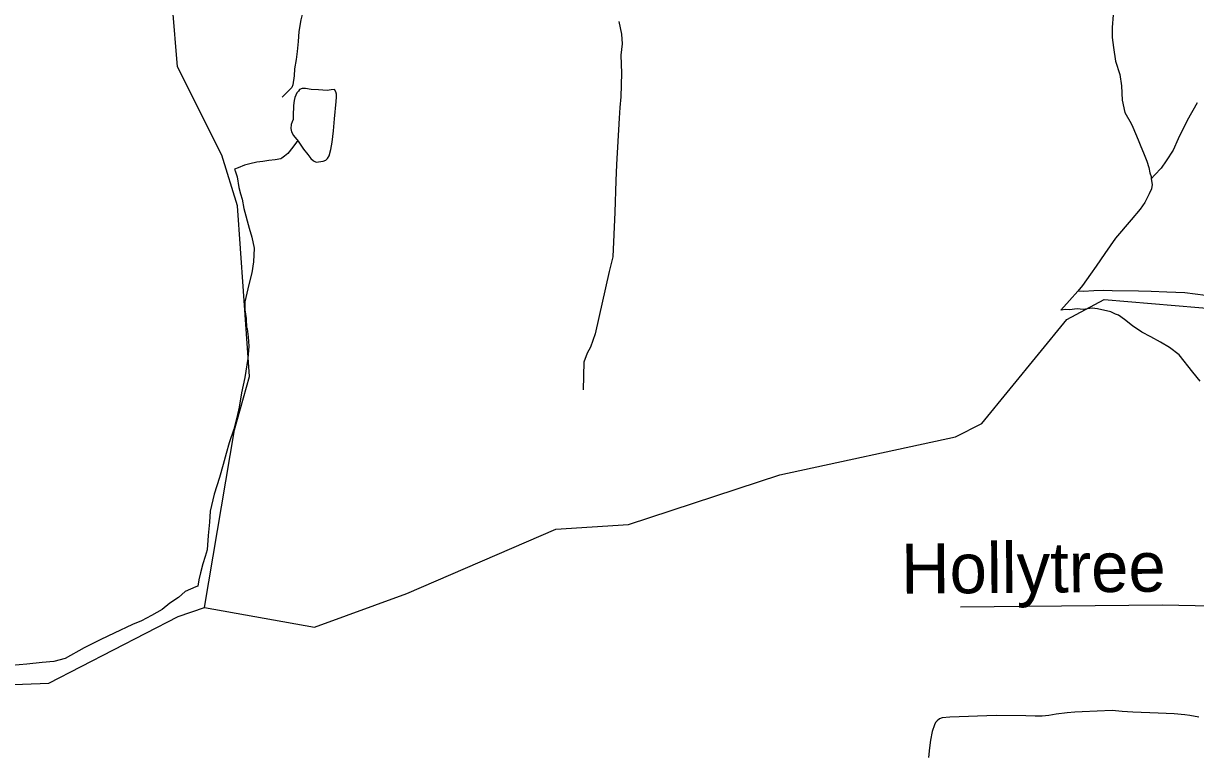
# Model space of a CAD drawing. Extents: x 2001466 to 31450019, y -30647475 to 847247.
# Drawn here: x 2159166 to 2163607, y 766322 to 769085 of the extents above; entities that cross this region are included whole.
import ezdxf

# ---------------------------------------------------------------- set-up
doc = ezdxf.new("R2010")
doc.units = 0
for name, color, linetype in [('Exist Hydrographic Creek Single Shore', 7, 'Continuous'), ('Exist Hydrographic Misc Water Feature', 7, 'Continuous'), ('Exist Road Non-System Type 51', 7, 'Continuous'), ('Exist Road Non-System Type 51 Label', 7, 'Continuous')]:
    doc.layers.add(name, color=color, linetype=linetype)

msp = doc.modelspace()

# ---------------------------------------------------------------- linework, layer by layer
at = {"layer": 'Exist Hydrographic Creek Single Shore'}
for points in [[(2159852.1, 766871.4), (2159965.1, 767544.9), (2160022.1, 767747.1), (2159977.2, 768394.3), (2159918.2, 768585.8), (2159749.2, 768920.6), (2159731.2, 769150.6), (2159780.2, 769287.4), (2160087.1, 769569.8), (2160146.5, 769612.3)], [(2159852.1, 766871.4), (2160269.2, 766797.2), (2160618.2, 766924.6), (2161183.1, 767168.9), (2161458.1, 767186.2), (2162032.3, 767374.5), (2162698.3, 767518.4), (2162797.3, 767568.8), (2163120.3, 767962.4), (2163261.1, 768038.2), (2163978.2, 767977.6), (2164370.3, 767844.8), (2164687.3, 767904), (2165036.3, 768047.7), (2165202.2, 768090.2)], [(2158721.3, 766530.5), (2158763.3, 766565.7), (2159262.2, 766585), (2159752.3, 766837.4), (2159852.1, 766871.4)]]:
    msp.add_lwpolyline(points, dxfattribs=at)
at = {"layer": 'Exist Hydrographic Misc Water Feature'}
for points in [[(2163295.4, 769117.7), (2163291.5, 769069.6), (2163292.1, 769031.7), (2163296.4, 768993.8), (2163304.4, 768941.9), (2163320.6, 768891.9), (2163327, 768848), (2163329.4, 768793.7), (2163339.7, 768747.9), (2163363.7, 768706.1), (2163369.8, 768692.2), (2163390.3, 768644.1), (2163400, 768618.3), (2163410.4, 768594.4), (2163422.5, 768562.5), (2163430.5, 768538.6), (2163434.4, 768518.5), (2163438.9, 768504.5), (2163438.7, 768496.4)], [(2160207.1, 768638.2), (2160227.2, 768608.5), (2160243.4, 768588.6), (2160255.3, 768572.6), (2160265.3, 768564.5), (2160275.6, 768558.9), (2160301.2, 768562.8), (2160311.3, 768566.9), (2160317.4, 768572.9), (2160323.8, 768582.9), (2160331.1, 768606.9), (2160335.5, 768635.1), (2160341.2, 768677.3), (2160344.5, 768723), (2160350.4, 768789), (2160352.3, 768805.4), (2160352.1, 768817.2), (2160350, 768825.2), (2160344.1, 768835), (2160331.8, 768833.2), (2160316.2, 768831.1), (2160284.2, 768832.7), (2160255.9, 768834.5), (2160234.2, 768838.6), (2160222.3, 768838.4), (2160212.2, 768834.3), (2160207.7, 768828.4), (2160202.2, 768822.4), (2160194, 768804.1), (2160192.3, 768792.2), (2160188.6, 768774.1), (2160188.2, 768734.4), (2160188.4, 768720.2), (2160184.5, 768712.3), (2160180.8, 768702.3), (2160179, 768686.3), (2160181.3, 768674.2), (2160189.2, 768660.4), (2160207.1, 768638.2)], [(2163613.2, 768783.6), (2163575.9, 768717.4), (2163541.6, 768647.2), (2163522.4, 768605.1), (2163496.5, 768564.7), (2163476.6, 768537), (2163452.7, 768510.6), (2163438.7, 768496.4)], [(2160207.1, 768638.2), (2160200.9, 768634.4), (2160187.2, 768616.1), (2160167.5, 768592.3), (2160155.2, 768582), (2160145.4, 768574.2), (2160141.3, 768572), (2160119.3, 768568), (2160095.5, 768565.9), (2160073.2, 768561.6), (2160050, 768559.4), (2160023.8, 768553.2), (2160003.7, 768547.3), (2159979.5, 768537.2), (2159965.7, 768533.2)], [(2159965.7, 768533.2), (2159969.4, 768522.9), (2159976, 768503.3), (2159981.9, 768463), (2159988.3, 768439.3), (2159994.2, 768419.4), (2160000.6, 768383.1), (2160021.1, 768309.4), (2160031.2, 768275.5), (2160039.6, 768233.6), (2160037.5, 768181.6), (2160031.8, 768139.5), (2160020.3, 768095.4), (2160004.7, 768029.5), (2160004.7, 767999.5), (2160009.2, 767967.2), (2160011.3, 767931.6), (2160013.1, 767927.7), (2160017, 767897.4), (2160019.5, 767861.4), (2160015.8, 767815.7), (2160004.3, 767743.7), (2159992.4, 767685.4), (2159983, 767631.2), (2159975, 767591.5), (2159963.5, 767547.4), (2159945.9, 767495.3), (2159933.8, 767455.4), (2159922.1, 767413.3), (2159908.3, 767365), (2159888.8, 767301.1), (2159873.1, 767236.9), (2159871.2, 767195), (2159865.9, 767144.7), (2159862, 767090.9), (2159854.2, 767064.9), (2159846.2, 767036.9), (2159836.6, 767002.7), (2159830.6, 766976.8), (2159826.5, 766952.7)], [(2163438.7, 768496.4), (2163442.8, 768474.7), (2163441, 768458.7), (2163431.3, 768438.7), (2163415.7, 768406.6), (2163397.5, 768380.5), (2163363.5, 768340.3), (2163304, 768271.8), (2163264.2, 768213.7), (2163231.2, 768165.6), (2163209.1, 768135.2), (2163179.3, 768091.4), (2163161.5, 768071)], [(2163161.5, 768071), (2163129.5, 768034.9), (2163097.5, 767998.7)], [(2163645.2, 768053.8), (2163567.3, 768063.6), (2163499, 768067), (2163438.9, 768068.8), (2163391.1, 768070.4), (2163291.7, 768072), (2163257.4, 768073.5), (2163221.4, 768071.7), (2163183.2, 768069.3), (2163161.5, 768071)], [(2163625.3, 767729.9), (2163596.8, 767763.8), (2163544.9, 767829.3), (2163508.2, 767857.1), (2163474.2, 767876.9), (2163438.5, 767896.9), (2163404.5, 767914.6), (2163368, 767938.4), (2163338, 767962.4), (2163315.9, 767979.9), (2163303.8, 767983.8), (2163285.9, 767991.7), (2163235.5, 768003.4), (2163215.6, 768005.6), (2163197.8, 768003.5), (2163181.8, 768001.4), (2163159.4, 768003.1), (2163129.9, 767999.1), (2163115.8, 768000.8), (2163097.5, 767998.7)], [(2159826.5, 766952.7), (2159818.5, 766950.6), (2159778.5, 766932.4), (2159752.9, 766910.3), (2159721.1, 766888.3), (2159691.2, 766864), (2159651.2, 766841.7), (2159613.5, 766821.4), (2159579.2, 766807.5), (2159509.7, 766775), (2159459.7, 766750.5), (2159396.1, 766718.4), (2159324.5, 766678.1), (2159280.7, 766667.7), (2159236.6, 766663.4), (2159178.5, 766657.2), (2159060.8, 766646.6)]]:
    msp.add_lwpolyline(points, dxfattribs=at)
at = {"layer": 'Exist Road Non-System Type 51'}
for points in [[(2160263.8, 769455), (2160288.4, 769387.3), (2160282.9, 769351.2), (2160265.7, 769281.1), (2160234.8, 769168.8), (2160217.5, 769098.5), (2160210, 769054.5), (2160206.4, 769016.4), (2160202.9, 768978.5), (2160199, 768948.3), (2160193.5, 768912.3), (2160191.8, 768886.3), (2160186.1, 768852.2), (2160182.3, 768842.1), (2160146.3, 768804.8)], [(2161421.6, 769092.5), (2161432.1, 769044.7), (2161435.2, 769007.5), (2161429, 768964.2), (2161432.1, 768896.2), (2161429, 768806.5), (2161425.9, 768766.3), (2161422.8, 768726), (2161413.5, 768549.7), (2161410.4, 768487.8), (2161407.3, 768370.3), (2161399.1, 768201), (2161385.8, 768144.9), (2161332.3, 767908.2), (2161314.9, 767858.2), (2161302.2, 767835.1), (2161289.9, 767801.1), (2161286.8, 767696.5)], [(2164592.6, 766856), (2164165.7, 766866.9), (2163482.6, 766880.1), (2162717.1, 766873.5)], [(2163620, 766456.5), (2163585.2, 766463), (2163567.2, 766465.4), (2163526.9, 766468.4), (2163465.6, 766471.6), (2163369.7, 766475.8), (2163329.7, 766477.4), (2163291.6, 766481), (2163178.3, 766476.7), (2163149.9, 766474.7), (2163121, 766472.7), (2163079.7, 766467.8), (2163051.8, 766462.5), (2163025.8, 766460.3), (2162999.8, 766460), (2162963.8, 766461.5), (2162851.9, 766462.4), (2162675.8, 766456.4), (2162647.9, 766454.2), (2162637.4, 766449.4), (2162628.1, 766442), (2162622.5, 766435.5), (2162618.2, 766427.8), (2162609.5, 766402.4), (2162602.8, 766369.7), (2162599, 766339.6), (2162595.4, 766303.7)]]:
    msp.add_lwpolyline(points, dxfattribs=at)

# ---------------------------------------------------------------- texts
at = {"layer": 'Exist Road Non-System Type 51 Label'}
msp.add_text('Hollytree', height=190, rotation=0.4942, dxfattribs=at).set_placement((2162492.6, 766923.7))

doc.saveas('drawing.dxf')
